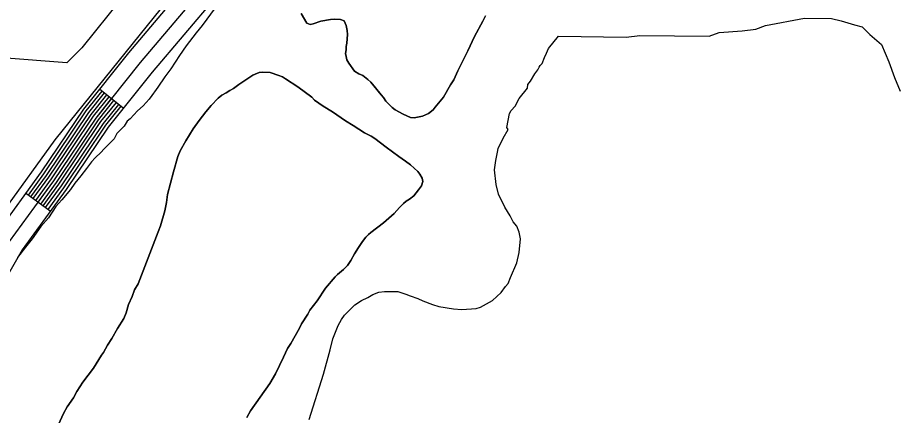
# Model space of a CAD drawing. Extents: x 3161615 to 3199515, y 867541 to 892976.
# Drawn here: x 3168111 to 3168973, y 878591 to 878983 of the extents above; entities that cross this region are included whole.
import ezdxf

# ---------------------------------------------------------------- set-up
doc = ezdxf.new("R2010")
doc.units = 0
for name, color, linetype in [('V-ROAD-CNTR', 7, 'Continuous'), ('V-SITE-VEGE', 7, 'Continuous'), ('V-TOPO-SHOR', 7, 'Continuous')]:
    doc.layers.add(name, color=color, linetype=linetype)

msp = doc.modelspace()

# ---------------------------------------------------------------- linework, layer by layer
at = {"layer": 'V-ROAD-CNTR'}
for p, q in [((3168215.1, 878893.48), (3168191.68, 878912.24)), ((3168143.35, 878792.04), (3168119.11, 878809.71))]:
    msp.add_line(p, q, dxfattribs=at)
for points in [[(3168843.24, 879686.74), (3168693.7, 879504.35), (3168555.54, 879342.4), (3168428.28, 879189.68), (3168314.11, 879059.18), (3168220.33, 878948.01), (3168176.02, 878892.68), (3168134.4, 878830.7), (3168090.53, 878770.5), (3168062.04, 878720.78), (3168024.66, 878652.99), (3167996.96, 878580.15), (3167961.18, 878497.5), (3167956.21, 878480.27)], [(3168854.77, 879677.15), (3168705.21, 879494.73), (3168567.01, 879332.73), (3168439.69, 879179.94), (3168325.49, 879049.41), (3168231.92, 878938.49), (3168188.12, 878883.8), (3168146.69, 878822.09), (3168103.14, 878762.33), (3168075.12, 878713.43), (3168038.31, 878646.67), (3168010.86, 878574.5)], [(3168866.31, 879667.56), (3168716.72, 879485.1), (3168578.48, 879323.06), (3168451.09, 879170.2), (3168336.87, 879039.63), (3168243.51, 878928.96), (3168200.22, 878874.91), (3168158.99, 878813.49), (3168115.75, 878754.16), (3168088.19, 878706.08), (3168051.95, 878640.36), (3168024.76, 878568.85)], [(3168194.02, 878910.36), (3168178.44, 878890.91), (3168136.86, 878828.98), (3168121.53, 878807.94)], [(3168196.36, 878908.49), (3168180.86, 878889.13), (3168139.32, 878827.25), (3168123.96, 878806.17)], [(3168198.71, 878906.61), (3168183.28, 878887.35), (3168141.78, 878825.53), (3168126.38, 878804.41)], [(3168201.05, 878904.74), (3168185.7, 878885.57), (3168144.24, 878823.81), (3168128.81, 878802.64)], [(3168203.39, 878902.86), (3168188.12, 878883.8), (3168146.69, 878822.09), (3168131.23, 878800.87)], [(3168205.73, 878900.99), (3168190.54, 878882.02), (3168149.15, 878820.37), (3168133.66, 878799.11)], [(3168208.07, 878899.11), (3168192.96, 878880.24), (3168151.61, 878818.65), (3168136.08, 878797.34)], [(3168210.41, 878897.24), (3168195.38, 878878.47), (3168154.07, 878816.93), (3168138.51, 878795.57)], [(3168212.75, 878895.36), (3168197.8, 878876.69), (3168156.53, 878815.21), (3168140.93, 878793.81)]]:
    msp.add_lwpolyline(points, dxfattribs=at)
at = {"layer": 'V-SITE-VEGE'}
for p, q in [((3168305.61, 878992.19), (3168292.89, 878974.8)), ((3168395.53, 878977.1), (3168390.15, 878986.77)), ((3168419.04, 878980.91), (3168409.39, 878979.15)), ((3168422.95, 878981.19), (3168419.04, 878980.91)), ((3168428.67, 878980.86), (3168422.95, 878981.19)), ((3168432.28, 878979.34), (3168428.67, 878980.86)), ((3168571.44, 878984.41), (3168568.7, 878979)), ((3168846.7, 878974.91), (3168884.83, 878982.01)), ((3168884.83, 878982.01), (3168911.46, 878981.65)), ((3168911.46, 878981.65), (3168920.94, 878979.62)), ((3168292.89, 878974.8), (3168286.83, 878967.61)), ((3168398.84, 878975.88), (3168395.53, 878977.1)), ((3168401.85, 878976.47), (3168398.84, 878975.88)), ((3168409.39, 878979.15), (3168401.85, 878976.47)), ((3168434.37, 878974.81), (3168432.28, 878979.34)), ((3168435.25, 878969.99), (3168434.37, 878974.81)), ((3168568.7, 878979), (3168560.5, 878963.99)), ((3168837.14, 878971.23), (3168846.7, 878974.91)), ((3168920.94, 878979.62), (3168934.2, 878975.64)), ((3168934.2, 878975.64), (3168941.78, 878973.64)), ((3168941.78, 878973.64), (3168949.29, 878965.93)), ((3168286.83, 878967.61), (3168277.14, 878955.02)), ((3168434.89, 878957.64), (3168435.53, 878966.07)), ((3168435.53, 878966.07), (3168435.25, 878969.99)), ((3168560.5, 878963.99), (3168554.11, 878949.86)), ((3168633.13, 878952.35), (3168643.05, 878964.31)), ((3168643.05, 878964.31), (3168709.6, 878963.43)), ((3168709.6, 878963.43), (3168722.94, 878965.15)), ((3168722.94, 878965.15), (3168791.4, 878964.24)), ((3168791.4, 878964.24), (3168800.96, 878967.91)), ((3168800.96, 878967.91), (3168823.8, 878969.51)), ((3168823.8, 878969.51), (3168837.14, 878971.23)), ((3168949.29, 878965.93), (3168960.57, 878956.27)), ((3168277.14, 878955.02), (3168270.48, 878945.42)), ((3168434.25, 878951.02), (3168434.27, 878954.34)), ((3168434.27, 878954.34), (3168434.89, 878957.64)), ((3168960.57, 878956.27), (3168967.95, 878939.05)), ((3168433.64, 878947.41), (3168434.25, 878951.02)), ((3168434.22, 878944.4), (3168433.64, 878947.41)), ((3168554.11, 878949.86), (3168546.51, 878934.84)), ((3168629.48, 878943.35), (3168631.31, 878947.55)), ((3168631.31, 878947.55), (3168633.13, 878952.35)), ((3168270.48, 878945.42), (3168261.99, 878932.23)), ((3168435.11, 878941.08), (3168434.22, 878944.4)), ((3168436.91, 878937.76), (3168435.11, 878941.08)), ((3168442.59, 878929.9), (3168436.91, 878937.76)), ((3168625.23, 878935.54), (3168627.04, 878937.34)), ((3168627.04, 878937.34), (3168629.48, 878943.35)), ((3168967.95, 878939.05), (3168973.45, 878923.77)), ((3168261.99, 878932.23), (3168255.93, 878924.44)), ((3168342.57, 878926.15), (3168348.9, 878928.53)), ((3168348.9, 878928.53), (3168352.52, 878928.82)), ((3168352.52, 878928.82), (3168359.75, 878928.78)), ((3168359.75, 878928.78), (3168368.17, 878925.73)), ((3168446.79, 878927.17), (3168442.59, 878929.9)), ((3168544.08, 878930.33), (3168540.12, 878921.32)), ((3168546.51, 878934.84), (3168544.08, 878930.33)), ((3168619.77, 878927.15), (3168622.8, 878931.35)), ((3168622.8, 878931.35), (3168624.02, 878933.75)), ((3168624.02, 878933.75), (3168625.23, 878935.54)), ((3168255.93, 878924.44), (3168249.26, 878914.24)), ((3168328.97, 878916.88), (3168342.57, 878926.15)), ((3168368.17, 878925.73), (3168371.77, 878924.21)), ((3168371.77, 878924.21), (3168374.78, 878922.39)), ((3168374.78, 878922.39), (3168386.78, 878914.5)), ((3168450.7, 878925.65), (3168446.79, 878927.17)), ((3168455.8, 878921.71), (3168450.7, 878925.65)), ((3168458.5, 878918.99), (3168455.8, 878921.71)), ((3168540.12, 878921.32), (3168537.09, 878916.51)), ((3168613.1, 878916.95), (3168615.52, 878919.95)), ((3168615.52, 878919.95), (3168619.77, 878927.15)), ((3168973.45, 878923.77), (3168978.98, 878910.38)), ((3168247.44, 878911.84), (3168243.2, 878905.84)), ((3168249.26, 878914.24), (3168247.44, 878911.84)), ((3168319.91, 878910.9), (3168323.53, 878912.99)), ((3168323.53, 878912.99), (3168328.97, 878916.88)), ((3168386.78, 878914.5), (3168400.59, 878904.2)), ((3168468.68, 878906.59), (3168458.5, 878918.99)), ((3168537.09, 878916.51), (3168530.1, 878904.2)), ((3168604.61, 878903.15), (3168612.48, 878913.34)), ((3168612.48, 878913.34), (3168613.1, 878916.95)), ((3168243.2, 878905.84), (3168240.78, 878902.25)), ((3168301.47, 878896.23), (3168308.43, 878903.42)), ((3168308.43, 878903.42), (3168312.06, 878906.42)), ((3168312.06, 878906.42), (3168316.29, 878908.51)), ((3168316.29, 878908.51), (3168319.91, 878910.9)), ((3168400.59, 878904.2), (3168403.29, 878901.47)), ((3168471.08, 878903.87), (3168468.68, 878906.59)), ((3168473.47, 878900.55), (3168471.08, 878903.87)), ((3168530.1, 878904.2), (3168521.93, 878894.6)), ((3168600.36, 878895.35), (3168604.61, 878903.15)), ((3168234.73, 878895.66), (3168229.29, 878890.87)), ((3168240.78, 878902.25), (3168234.73, 878895.66)), ((3168296.32, 878889.93), (3168301.47, 878896.23)), ((3168403.29, 878901.47), (3168411.69, 878895.41)), ((3168411.69, 878895.41), (3168421, 878889.95)), ((3168479.46, 878894.19), (3168473.47, 878900.55)), ((3168482.46, 878891.77), (3168479.46, 878894.19)), ((3168521.93, 878894.6), (3168519.81, 878891.9)), ((3168596.73, 878891.16), (3168600.36, 878895.35)), ((3168229.29, 878890.87), (3168222.03, 878883.08)), ((3168289.96, 878881.52), (3168296.32, 878889.93)), ((3168421, 878889.95), (3168433.61, 878881.16)), ((3168490.28, 878887.51), (3168482.46, 878891.77)), ((3168497.49, 878884.47), (3168490.28, 878887.51)), ((3168509.54, 878885.62), (3168501.1, 878883.85)), ((3168515.28, 878888.3), (3168509.54, 878885.62)), ((3168519.81, 878891.9), (3168515.28, 878888.3)), ((3168592.43, 878874.33), (3168594.91, 878888.16)), ((3168594.91, 878888.16), (3168596.73, 878891.16)), ((3168219.01, 878880.69), (3168215.98, 878875.89)), ((3168222.03, 878883.08), (3168219.01, 878880.69)), ((3168283.9, 878873.12), (3168289.96, 878881.52)), ((3168433.61, 878881.16), (3168441.12, 878876.6)), ((3168441.12, 878876.6), (3168452.23, 878869.32)), ((3168501.1, 878883.85), (3168497.49, 878884.47)), ((3168208.72, 878868.71), (3168206.29, 878863.3)), ((3168215.98, 878875.89), (3168208.72, 878868.71)), ((3168276.61, 878861.41), (3168283.9, 878873.12)), ((3168452.23, 878869.32), (3168458.83, 878865.98)), ((3168588.77, 878864.12), (3168593.63, 878872.52)), ((3168593.63, 878872.52), (3168592.43, 878874.33)), ((3168206.29, 878863.3), (3168196.01, 878853.12)), ((3168271.15, 878851.5), (3168276.61, 878861.41)), ((3168458.83, 878865.98), (3168462.44, 878863.55)), ((3168462.44, 878863.55), (3168473.54, 878855.07)), ((3168583.91, 878853.91), (3168588.77, 878864.12)), ((3168196.01, 878853.12), (3168193.58, 878850.13)), ((3168268.71, 878845.79), (3168271.15, 878851.5)), ((3168473.54, 878855.07), (3168486.15, 878845.98)), ((3168583.29, 878850.3), (3168583.91, 878853.91)), ((3168187.54, 878844.74), (3168183.91, 878840.55)), ((3168193.58, 878850.13), (3168187.54, 878844.74)), ((3168264.42, 878830.75), (3168268.71, 878845.79)), ((3168486.15, 878845.98), (3168492.75, 878841.43)), ((3168581.44, 878841.89), (3168583.29, 878850.3)), ((3168179.06, 878833.95), (3168173.61, 878826.76)), ((3168183.91, 878840.55), (3168179.06, 878833.95)), ((3168492.75, 878841.43), (3168497.55, 878837.79)), ((3168497.55, 878837.79), (3168504.75, 878831.13)), ((3168580.19, 878832.87), (3168581.44, 878841.89)), ((3168173.61, 878826.76), (3168167.56, 878819.57)), ((3168258.6, 878808.49), (3168264.42, 878830.75)), ((3168504.75, 878831.13), (3168506.84, 878828.41)), ((3168506.84, 878828.41), (3168508.94, 878824.49)), ((3168581.93, 878818.42), (3168580.19, 878832.87)), ((3168167.56, 878819.57), (3168163.32, 878813.57)), ((3168508.3, 878816.96), (3168505.57, 878813.06)), ((3168509.82, 878821.17), (3168508.3, 878816.96)), ((3168508.94, 878824.49), (3168509.82, 878821.17)), ((3168584.29, 878808.78), (3168581.93, 878818.42)), ((3168163.32, 878813.57), (3168154.84, 878803.38)), ((3168257.66, 878800.67), (3168258.6, 878808.49)), ((3168503.15, 878810.06), (3168500.72, 878807.36)), ((3168505.57, 878813.06), (3168503.15, 878810.06)), ((3168590.24, 878796.11), (3168584.29, 878808.78)), ((3168154.84, 878803.38), (3168148.79, 878796.79)), ((3168256.11, 878792.54), (3168257.66, 878800.67)), ((3168490.75, 878799.57), (3168486.81, 878795.68)), ((3168493.47, 878801.97), (3168490.75, 878799.57)), ((3168496.49, 878803.77), (3168493.47, 878801.97)), ((3168500.72, 878807.36), (3168496.49, 878803.77)), ((3168148.79, 878796.79), (3168141.52, 878785.4)), ((3168251.83, 878777.8), (3168256.11, 878792.54)), ((3168486.81, 878795.68), (3168481.67, 878789.68)), ((3168595.62, 878787.66), (3168590.24, 878796.11)), ((3168141.52, 878785.4), (3168134.25, 878777.01)), ((3168481.67, 878789.68), (3168471.09, 878780.7)), ((3168598.59, 878781.63), (3168595.62, 878787.66)), ((3168134.25, 878777.01), (3168125.77, 878765.02)), ((3168249.39, 878771.79), (3168251.83, 878777.8)), ((3168471.09, 878780.7), (3168458.69, 878771.11)), ((3168602.18, 878777.4), (3168598.59, 878781.63)), ((3168604.56, 878771.37), (3168602.18, 878777.4)), ((3168125.77, 878765.02), (3168119.11, 878756.62)), ((3168229.88, 878720.69), (3168249.39, 878771.79)), ((3168453.85, 878766.62), (3168450.52, 878762.12)), ((3168456.27, 878769.02), (3168453.85, 878766.62)), ((3168458.69, 878771.11), (3168456.27, 878769.02)), ((3168604.46, 878751.52), (3168605.73, 878764.75)), ((3168605.73, 878764.75), (3168604.56, 878771.37)), ((3168119.11, 878756.62), (3168111.24, 878746.43)), ((3168446.58, 878756.42), (3168442.63, 878750.11)), ((3168450.52, 878762.12), (3168446.58, 878756.42)), ((3168442.63, 878750.11), (3168438.99, 878743.5)), ((3168602, 878741.3), (3168604.46, 878751.52)), ((3168435.65, 878738.7), (3168431.72, 878734.8)), ((3168438.99, 878743.5), (3168435.65, 878738.7)), ((3168595.92, 878726.89), (3168602, 878741.3)), ((3168431.72, 878734.8), (3168425.98, 878729.71)), ((3168423.55, 878727.31), (3168414.16, 878716.21)), ((3168425.98, 878729.71), (3168423.55, 878727.31)), ((3168593.48, 878720.88), (3168595.92, 878726.89)), ((3168223.8, 878708.07), (3168226.23, 878714.68)), ((3168226.23, 878714.68), (3168229.88, 878720.69)), ((3168414.16, 878716.21), (3168405.98, 878703.9)), ((3168466.47, 878712.48), (3168471.89, 878713.06)), ((3168471.89, 878713.06), (3168485.13, 878712.99)), ((3168485.13, 878712.99), (3168492.94, 878710.55)), ((3168586.82, 878711.89), (3168591.06, 878717.89)), ((3168591.06, 878717.89), (3168593.48, 878720.88)), ((3168220.45, 878700.25), (3168223.8, 878708.07)), ((3168442.94, 878699.96), (3168449.58, 878704.14)), ((3168449.58, 878704.14), (3168455.61, 878707.12)), ((3168455.61, 878707.12), (3168460.44, 878710.1)), ((3168460.44, 878710.1), (3168466.47, 878712.48)), ((3168492.94, 878710.55), (3168497.14, 878708.72)), ((3168497.14, 878708.72), (3168504.95, 878706.28)), ((3168504.95, 878706.28), (3168509.75, 878703.84)), ((3168566.29, 878697.55), (3168578.35, 878704.11)), ((3168578.35, 878704.11), (3168586.82, 878711.89)), ((3168218, 878692.13), (3168220.45, 878700.25)), ((3168405.98, 878703.9), (3168398.71, 878694.6)), ((3168432.66, 878689.78), (3168442.94, 878699.96)), ((3168509.75, 878703.84), (3168519.36, 878700.19)), ((3168519.36, 878700.19), (3168525.37, 878698.35)), ((3168525.37, 878698.35), (3168539.8, 878695.87)), ((3168539.8, 878695.87), (3168548.22, 878695.23)), ((3168548.22, 878695.23), (3168562.07, 878696.36)), ((3168562.07, 878696.36), (3168566.29, 878697.55)), ((3168215.86, 878686.42), (3168218, 878692.13)), ((3168396.58, 878690.7), (3168390.51, 878681.09)), ((3168398.71, 878694.6), (3168396.58, 878690.7)), ((3168429.63, 878685.59), (3168432.66, 878689.78)), ((3168209.5, 878676.51), (3168215.86, 878686.42)), ((3168390.51, 878681.09), (3168388.38, 878676.88)), ((3168421.11, 878666.37), (3168426.59, 878679.58)), ((3168426.59, 878679.58), (3168429.63, 878685.59)), ((3168204.03, 878666.9), (3168209.5, 878676.51)), ((3168388.38, 878676.88), (3168379.88, 878661.86)), ((3168199.78, 878660.3), (3168204.03, 878666.9)), ((3168379.88, 878661.86), (3168376.54, 878656.76)), ((3168418.65, 878655.55), (3168421.11, 878666.37)), ((3168193.71, 878650.39), (3168195.83, 878653.09)), ((3168195.83, 878653.09), (3168199.78, 878660.3)), ((3168376.54, 878656.76), (3168372.89, 878648.34)), ((3168411.92, 878631.52), (3168418.65, 878655.55)), ((3168185.82, 878637.47), (3168193.71, 878650.39)), ((3168372.89, 878648.34), (3168364.98, 878631.82)), ((3168175.52, 878623.67), (3168185.82, 878637.47)), ((3168364.98, 878631.82), (3168359.22, 878622.51)), ((3168397.86, 878587.06), (3168411.92, 878631.52)), ((3168169.45, 878614.66), (3168175.52, 878623.67)), ((3168359.22, 878622.51), (3168340.42, 878595.49)), ((3168166.11, 878608.35), (3168169.45, 878614.66)), ((3168160.04, 878599.34), (3168166.11, 878608.35)), ((3168151.53, 878581.92), (3168156.4, 878593.04)), ((3168156.4, 878593.04), (3168160.04, 878599.34)), ((3168340.42, 878595.49), (3168336.77, 878588.88))]:
    msp.add_line(p, q, dxfattribs=at)
msp.add_lwpolyline([(3168971.91, 879888.11), (3168688.1, 879540.45), (3168213.47, 879001.81), (3168174.32, 878952.85), (3168159.64, 878938.16), (3168096.03, 878943.05)], dxfattribs=at)
at = {"layer": 'V-TOPO-SHOR'}
for points in [[(3167942.81, 878474.07), (3167973, 878573.69), (3168033.16, 878698.15), (3168098.23, 878792.69), (3168148.27, 878862.34), (3168328.36, 879086.17), (3168523.4, 879309.96), (3168835.4, 879694.2), (3169070.47, 879972.72), (3169195.59, 880149.35), (3169280.78, 880311.13), (3169341.06, 880475.47), (3169378.9, 880637.38), (3169399.28, 880796.85), (3169397.11, 880916.5), (3169387.48, 881038.66), (3169357.98, 881188.29), (3169249.34, 881559.98), (3169120.75, 881931.73), (3169103.42, 881974.15)], [(3168390.15, 878986.77), (3168395.53, 878977.1), (3168398.84, 878975.88), (3168401.85, 878976.47), (3168409.39, 878979.15), (3168419.04, 878980.91), (3168422.95, 878981.19), (3168428.67, 878980.86), (3168432.28, 878979.34), (3168434.37, 878974.81), (3168435.25, 878969.99), (3168435.53, 878966.07), (3168434.89, 878957.64), (3168434.27, 878954.34), (3168434.25, 878951.02), (3168433.64, 878947.41), (3168434.22, 878944.4), (3168435.11, 878941.08), (3168436.91, 878937.76), (3168442.59, 878929.9), (3168446.79, 878927.17), (3168450.7, 878925.65), (3168455.8, 878921.71), (3168458.5, 878918.99), (3168461.79, 878915.06)], [(3168461.79, 878915.06), (3168468.68, 878906.59), (3168471.08, 878903.87), (3168473.47, 878900.55), (3168479.46, 878894.19), (3168482.46, 878891.77), (3168490.28, 878887.52), (3168497.49, 878884.47), (3168501.1, 878883.85), (3168509.54, 878885.62), (3168515.28, 878888.3), (3168519.81, 878891.9), (3168521.93, 878894.6), (3168530.1, 878904.2), (3168537.09, 878916.51), (3168540.12, 878921.32), (3168544.08, 878930.33), (3168546.51, 878934.84), (3168554.11, 878949.86), (3168560.5, 878963.99), (3168568.7, 878979), (3168571.44, 878984.41)], [(3168493.47, 878801.97), (3168496.49, 878803.77), (3168500.72, 878807.36), (3168503.15, 878810.06), (3168505.57, 878813.06), (3168508.3, 878816.96), (3168509.82, 878821.17), (3168508.94, 878824.49), (3168506.84, 878828.41), (3168504.75, 878831.13), (3168497.55, 878837.79), (3168492.75, 878841.43), (3168486.15, 878845.98), (3168473.54, 878855.07), (3168462.44, 878863.55), (3168458.83, 878865.98), (3168452.23, 878869.32), (3168441.12, 878876.6), (3168433.61, 878881.16), (3168421, 878889.95), (3168411.69, 878895.41), (3168403.29, 878901.47), (3168400.59, 878904.2), (3168386.78, 878914.5), (3168374.78, 878922.39), (3168371.77, 878924.21), (3168368.17, 878925.73), (3168359.75, 878928.78), (3168352.52, 878928.82), (3168348.9, 878928.53), (3168345.59, 878927.34), (3168342.57, 878926.15), (3168328.97, 878916.88), (3168323.53, 878912.99), (3168319.91, 878910.9), (3168316.29, 878908.51), (3168312.06, 878906.42), (3168308.43, 878903.42), (3168301.47, 878896.23), (3168296.32, 878889.93), (3168289.96, 878881.52), (3168283.9, 878873.12), (3168276.61, 878861.41), (3168271.15, 878851.5), (3168268.71, 878845.79), (3168264.42, 878830.75), (3168258.6, 878808.49), (3168257.66, 878800.67), (3168256.11, 878792.54), (3168251.83, 878777.8), (3168249.39, 878771.79), (3168229.88, 878720.69), (3168226.23, 878714.68), (3168223.8, 878708.07), (3168220.45, 878700.25), (3168218, 878692.13), (3168215.86, 878686.42), (3168209.5, 878676.51), (3168204.03, 878666.9), (3168199.78, 878660.3), (3168195.83, 878653.09), (3168193.71, 878650.39), (3168185.82, 878637.47), (3168175.52, 878623.67), (3168169.45, 878614.66), (3168166.11, 878608.35), (3168160.04, 878599.34), (3168156.4, 878593.04), (3168151.53, 878581.92)], [(3168336.77, 878588.88), (3168340.42, 878595.49), (3168359.22, 878622.51), (3168364.98, 878631.82), (3168372.89, 878648.34), (3168376.54, 878656.76), (3168379.88, 878661.86), (3168388.38, 878676.88), (3168390.51, 878681.09), (3168396.58, 878690.7), (3168398.71, 878694.6), (3168405.98, 878703.9), (3168414.17, 878716.21), (3168423.55, 878727.31), (3168425.98, 878729.71), (3168431.72, 878734.8), (3168435.65, 878738.7), (3168438.99, 878743.5), (3168442.63, 878750.11), (3168446.58, 878756.42), (3168450.52, 878762.12), (3168453.85, 878766.62), (3168456.27, 878769.02), (3168458.69, 878771.11), (3168471.09, 878780.7), (3168481.67, 878789.68), (3168486.81, 878795.68), (3168490.75, 878799.58), (3168493.47, 878801.97)]]:
    msp.add_lwpolyline(points, dxfattribs=at)

doc.saveas('drawing.dxf')
